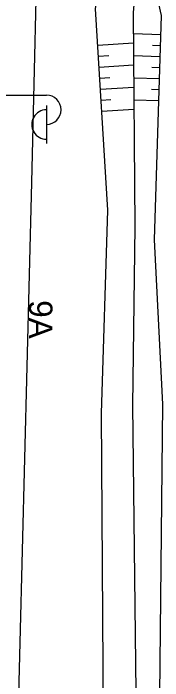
# Model space of a CAD drawing. Extents: x -545736 to -544888, y -1122892 to -1119128.
# Drawn here: x -545117.33 to -545107.12, y -1122545.27 to -1122499.82 of the extents above; entities that cross this region are included whole.
import ezdxf

# ---------------------------------------------------------------- set-up
doc = ezdxf.new("R2010")
doc.units = 0
for name, color, linetype in [('Vrstva 1', 7, 'Continuous'), ('Vrstva 11 - Trakce', 7, 'Continuous'), ('Vrstva 25', 7, 'Continuous'), ('Vrstva 48', 7, 'Continuous'), ('Vrstva 49', 7, 'Continuous')]:
    doc.layers.add(name, color=color, linetype=linetype)

msp = doc.modelspace()

# ---------------------------------------------------------------- linework, layer by layer
at = {"layer": 'Vrstva 1'}
msp.add_lwpolyline([(-545115.56, -1122488.812), (-545115.616, -1122491.209), (-545116.093, -1122511.333), (-545117.039, -1122548.942)], dxfattribs=at)
at = {"layer": 'Vrstva 25'}
for p, q in [((-545118.572, -1122505.403), (-545115.072, -1122505.389)), ((-545115.069, -1122506.089), (-545115.059, -1122508.689))]:
    msp.add_line(p, q, dxfattribs=at)
for centre, start, end in [((-545115.068, -1122506.389), 270.2339, 90.2339), ((-545115.076, -1122507.389), 89.5313, 270.9364)]:
    msp.add_arc(centre, 1, start, end, dxfattribs=at)
at = {"layer": 'Vrstva 48'}
for p, q in [((-545107.249, -1122501.279), (-545109.13, -1122501.22)), ((-545111.564, -1122501.979), (-545109.125, -1122501.832)), ((-545107.272, -1122502.028), (-545107.828, -1122502.011)), ((-545111.519, -1122502.727), (-545110.799, -1122502.684)), ((-545107.296, -1122502.778), (-545109.118, -1122502.721)), ((-545111.473, -1122503.476), (-545109.113, -1122503.334)), ((-545107.319, -1122503.528), (-545107.857, -1122503.511)), ((-545111.428, -1122504.225), (-545110.732, -1122504.183)), ((-545107.343, -1122504.277), (-545109.106, -1122504.222)), ((-545111.383, -1122504.973), (-545109.101, -1122504.836)), ((-545107.367, -1122505.027), (-545107.886, -1122505.011)), ((-545111.338, -1122505.722), (-545110.665, -1122505.681)), ((-545107.39, -1122505.777), (-545109.093, -1122505.723)), ((-545111.293, -1122506.47), (-545109.088, -1122506.337))]:
    msp.add_line(p, q, dxfattribs=at)
at = {"layer": 'Vrstva 49'}
for points in [[(-545113.495, -1122581.411), (-545112.777, -1122581.971), (-545111.538, -1122582.022), (-545111.113, -1122581.533), (-545111.39, -1122579.822), (-545111.125, -1122576.998), (-545111.177, -1122547.82), (-545111.31, -1122527.082), (-545110.885, -1122513.233), (-545111.712, -1122499.521), (-545111.022, -1122494.77), (-545111.276, -1122489.851), (-545112.466, -1122485.765), (-545113.508, -1122481.172), (-545118.56, -1122480.386), (-545116.295, -1122478.192), (-545114.105, -1122467.739)], [(-545114.105, -1122467.739), (-545114.075, -1122477.033), (-545110.879, -1122479.392), (-545108.472, -1122487.18), (-545109.029, -1122489.664), (-545108.629, -1122493.778), (-545109.142, -1122499.766), (-545109.023, -1122514.339), (-545109.19, -1122526.527), (-545108.935, -1122547.978), (-545109.536, -1122576.466), (-545109.517, -1122580.577), (-545110.186, -1122583.065), (-545111.223, -1122583.154), (-545113.352, -1122583.617)], [(-545113.139, -1122585.24), (-545111.088, -1122584.495), (-545108.725, -1122584.097), (-545107.845, -1122579.6), (-545107.551, -1122575.308), (-545107.35, -1122548.456), (-545107.124, -1122526.449), (-545107.688, -1122515.242), (-545107.207, -1122499.955), (-545108.629, -1122493.778)]]:
    msp.add_lwpolyline(points, dxfattribs=at)

# ---------------------------------------------------------------- texts
at = {"layer": 'Vrstva 11 - Trakce'}
msp.add_text('9A', height=1.6, rotation=270.0757, dxfattribs=at).set_placement((-545116.261, -1122519.36))

doc.saveas('drawing.dxf')
